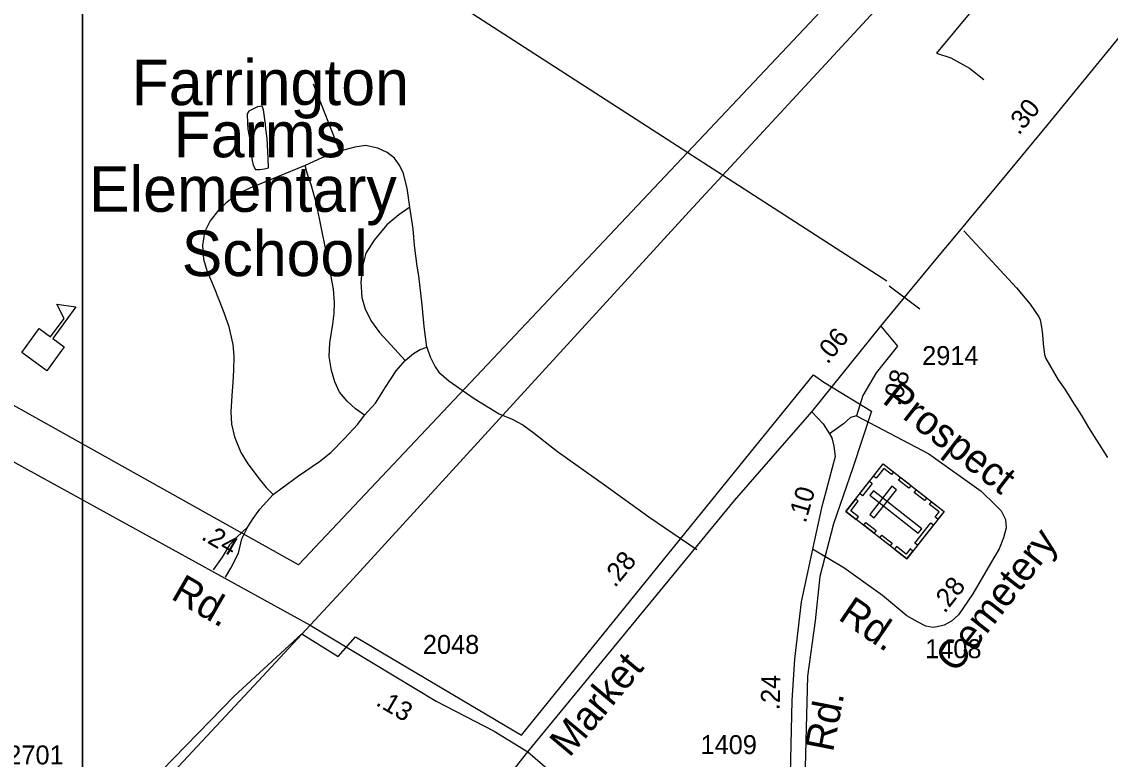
# Model space of a CAD drawing. Extents: x 2290055 to 2389491, y 66597 to 237875.
# Drawn here: x 2352149 to 2355737, y 188542 to 190974 of the extents above; entities that cross this region are included whole.
import ezdxf

# ---------------------------------------------------------------- set-up
doc = ezdxf.new("R2010")
doc.units = 0
for name, color, linetype in [('Exist Boundary Political City Limit New', 7, 'Continuous'), ('Exist Boundary Political Urban Extension UEB', 7, 'Continuous'), ('Exist Cultural Cemetery CELL', 7, 'Continuous'), ('Exist Cultural Educational Facility Elementary Label', 7, 'Continuous'), ('Exist Cultural Educational Facility High CELL', 7, 'Continuous'), ('Exist Hydrographic Pond Under 1500 Sq Ft', 7, 'Continuous'), ('Exist Railroad Mainline', 7, 'Continuous'), ('Exist Road Non-System Type 51', 7, 'Continuous'), ('Exist Road Primary US Attributed', 7, 'Continuous'), ('Exist Road Primary US Label', 7, 'Continuous'), ('Exist Road Primary US Mileage Hundredths English Label', 7, 'Continuous'), ('Exist Road Primary US Structure Ovrhead Sign CELL', 7, 'Continuous'), ('Exist Road Primary US Structure Ovrhead Sign Number Label', 7, 'Continuous'), ('Exist Road Secondary Mileage Hundredths English Label', 7, 'Continuous'), ('Exist Road Secondary Type 51 Attributed', 7, 'Continuous'), ('Exist Road Secondary Type 51 Label', 7, 'Continuous'), ('Exist Road Secondary Type 51 Number Label', 7, 'Continuous'), ('Map Preparation Boundary City Limit Buffer Line', 7, 'Continuous'), ('Map Preparation Inset Cut Line', 7, 'Continuous')]:
    doc.layers.add(name, color=color, linetype=linetype)

msp = doc.modelspace()

# ---------------------------------------------------------------- linework, layer by layer
at = {"layer": 'Exist Boundary Political City Limit New'}
for points in [[(2345664.5, 184760.8), (2347248, 185524.5), (2348111.2, 185943.3), (2348393.5, 186084.6), (2348435, 186009.8), (2348720.8, 186156.4), (2348684.8, 186234.3), (2349699, 186699.7), (2350796.5, 187239.9), (2351525.5, 187600), (2352028.5, 187971.4), (2352411.8, 188300.9), (2352848.8, 188750.1), (2353072.5, 188955.3), (2353192, 188880.7), (2353248.5, 188945.5), (2353796, 188621.6), (2354549.8, 189552.5), (2354758.5, 189809.2), (2354792.8, 189786.1), (2354949.5, 189689.8)], [(2354949.5, 189689.8), (2354887.8, 189503.5), (2354824.2, 189318.7), (2354779.8, 189145.2), (2354764.5, 188999), (2354738.5, 188816.1), (2354729.8, 188473.1), (2354723.8, 188124.3), (2354709, 187783.7), (2354691.2, 187003.8), (2354688.2, 186583.9), (2354691.2, 186439), (2355465.8, 186318.3), (2356467.2, 186175.9)]]:
    msp.add_lwpolyline(points, dxfattribs=at)
at = {"layer": 'Exist Boundary Political Urban Extension UEB'}
msp.add_lwpolyline([(2355844.2, 192135.8), (2353061.3, 189182.8), (2351226.3, 190210.2), (2349410.4, 191209.8), (2348905.4, 191500.8)], dxfattribs=at)
at = {"layer": 'Exist Cultural Cemetery CELL'}
for points in [[(2354865.6, 189359.6), (2354988.3, 189516.3), (2355188.8, 189359.4), (2355066.1, 189202.6)], [(2355022.5, 189489.6), (2355015.5, 189480.7), (2354990.1, 189500.5), (2354965.2, 189468.6), (2354956.4, 189475.5), (2354988.4, 189516.3)], [(2354911.2, 189417.9), (2354943.2, 189458.7), (2354952.2, 189451.6), (2354920.2, 189410.8)], [(2354944.3, 189349.7), (2354959, 189338.2), (2355031.6, 189430.9), (2355016.9, 189442.4)], [(2355073, 189435.6), (2355038.9, 189462.3), (2355045.9, 189471.3), (2355080, 189444.6)], [(2354955.9, 189427.3), (2354944.3, 189412.6), (2355104, 189287.6), (2355115.5, 189302.3)], [(2355124.9, 189394.9), (2355090.8, 189421.6), (2355097.8, 189430.6), (2355131.9, 189403.9)], [(2354899.7, 189332.8), (2354906.7, 189341.8), (2354881.3, 189361.6), (2354906.3, 189393.6), (2354897.6, 189400.4), (2354865.6, 189359.6)], [(2355168.4, 189333.3), (2355159.3, 189340.3), (2355172.9, 189357.7), (2355141.1, 189382.6), (2355147.9, 189391.3), (2355188.8, 189359.4)], [(2354958.1, 189287.1), (2354924, 189313.8), (2354931, 189322.8), (2354965.1, 189296.1)], [(2355092.5, 189254.9), (2355144.8, 189321.7), (2355153.7, 189314.7), (2355101.4, 189247.9)], [(2355011, 189245.7), (2354976.9, 189272.4), (2354983.9, 189281.3), (2355018, 189254.6)], [(2355086.4, 189228.7), (2355077.4, 189235.7), (2355063.8, 189218.4), (2355032, 189243.3), (2355025.1, 189234.6), (2355066, 189202.6)]]:
    msp.add_lwpolyline(points, close=True, dxfattribs=at)
at = {"layer": 'Exist Cultural Educational Facility High CELL'}
msp.add_lwpolyline([(2352149.1, 189883.2), (2352206.7, 189962.3), (2352243.9, 189935.3), (2352288.1, 189996), (2352264.3, 190043.3), (2352327.2, 190033.6), (2352251.7, 189929.6), (2352288.9, 189902.5), (2352231.3, 189823.4)], close=True, dxfattribs=at)
at = {"layer": 'Exist Hydrographic Pond Under 1500 Sq Ft'}
msp.add_lwpolyline([(2352933.9, 190486.7), (2352949.4, 190488.8), (2352962.2, 190492.4), (2352961.4, 190524.4), (2352957.4, 190589), (2352953.2, 190621.4), (2352951.9, 190636.7), (2352945.2, 190683.2), (2352940.9, 190695.2), (2352925.9, 190693.1), (2352897.4, 190679.6), (2352891.7, 190669.9), (2352892.4, 190638.3), (2352893.9, 190620), (2352901.7, 190579.6), (2352903.9, 190548.2), (2352908.2, 190516.1), (2352911.7, 190500.7), (2352918.7, 190487.2), (2352933.9, 190486.7)], dxfattribs=at)
at = {"layer": 'Exist Railroad Mainline'}
for points in [[(2359484.9, 195926.7), (2358700.6, 195079.3), (2358614.8, 194985.6), (2357431.2, 193692.5), (2356562.3, 192743.6), (2355994.4, 192135.8), (2355925.4, 192062), (2355355.7, 191437.5), (2354348.6, 190348.9), (2353627.6, 189560.2), (2353228.7, 189124.3), (2353099.4, 188984.3)], [(2353099.4, 188984.3), (2352929.4, 188800.3), (2352572.4, 188417.9), (2352427.8, 188282.2), (2352232.3, 188114.3), (2352065.8, 187975.7), (2351787.8, 187768.4), (2351651.3, 187677), (2351485.4, 187572.7), (2351268.1, 187447.9), (2351078, 187350.4), (2350964, 187295.7), (2350928.8, 187278.6)]]:
    msp.add_lwpolyline(points, dxfattribs=at)
at = {"layer": 'Exist Road Non-System Type 51'}
msp.add_line((2353197.6, 190547.3), (2353110.3, 190767.8), dxfattribs=at)
for points in [[(2355627.7, 191475.9), (2355581.1, 191418.3), (2355550, 191353), (2355528.2, 191293.9), (2355484.7, 191237.9), (2355282.5, 191013.9), (2355164.4, 190870.8)], [(2355164.4, 190870.8), (2355211, 190855.2), (2355273.2, 190821), (2355319.9, 190783.6)], [(2353427.9, 190362.8), (2353419.1, 190425), (2353406, 190477.4), (2353392.9, 190502.6), (2353377.7, 190524.4), (2353353.7, 190542.9), (2353322, 190557.1), (2353281.7, 190565.9), (2353246.7, 190560.4), (2353197.6, 190547.3), (2353137.6, 190525.5), (2353083.1, 190500.4)], [(2353083.1, 190500.4), (2352991.4, 190462.2), (2352935.8, 190439.2), (2352900.8, 190425), (2352861.6, 190406.5), (2352822.3, 190377), (2352797.2, 190353), (2352769.9, 190318.1), (2352751.4, 190279.9), (2352744.8, 190236.2), (2352748.1, 190191.4), (2352759, 190153.8), (2352783, 190097), (2352811.4, 190023.9), (2352829.9, 189972.6), (2352844.1, 189910.3), (2352847.4, 189871), (2352846.3, 189825.2), (2352844.1, 189784.8), (2352840.8, 189741.7), (2352837.6, 189688.2), (2352839.7, 189646.7), (2352849.6, 189605.2), (2352871.4, 189553.9), (2352894.3, 189516.8), (2352931.4, 189466.6), (2352954.3, 189438.2), (2352977.2, 189415.3)], [(2353278.4, 189676.2), (2353248.9, 189698), (2353221.6, 189723.1), (2353196.5, 189752.6), (2353180.2, 189786.4), (2353169.3, 189823.6), (2353161.6, 189870.5), (2353163.8, 189915.3), (2353173.6, 189976.4), (2353178, 190012.4), (2353179.1, 190048.4), (2353175.8, 190092.1), (2353164.9, 190152.1), (2353136.5, 190292.4), (2353120.2, 190373.2), (2353103.8, 190433.2), (2353089.6, 190474.7), (2353083.1, 190500.4)], [(2353427.9, 190362.8), (2353391.9, 190337.2), (2353352.6, 190304.4), (2353310, 190254.2), (2353282.7, 190210.5), (2353271.8, 190166.9), (2353266.4, 190115.6), (2353269.6, 190064.3), (2353280.6, 190026.1), (2353301.3, 189985.7), (2353327.5, 189949.6), (2353366.8, 189907.1), (2353412.6, 189857.4)], [(2353483.5, 189901.1), (2353474.8, 189968.7), (2353468.2, 190040.8), (2353457.3, 190135.8), (2353451.9, 190168.5), (2353443.1, 190236.2), (2353438.8, 190290.8), (2353427.9, 190362.8)], [(2355253.7, 190284.9), (2355427.6, 190096.3), (2355472.6, 190042.3), (2355501, 190001.2), (2355505.2, 189991.4), (2355506.8, 189985.6), (2355511, 189960.8), (2355513, 189941.8), (2355515.9, 189913.4), (2355520.3, 189877.3), (2355524.3, 189863.5), (2355564.8, 189793.8), (2355586.7, 189762.9), (2355615.5, 189716.2), (2355626, 189699.8), (2355641.6, 189675.2), (2355662.1, 189642), (2355676.2, 189618.8), (2355691.4, 189594.6), (2355727.1, 189537.2)], [(2353412.6, 189857.4), (2353439.9, 189880.3), (2353461.7, 189893.4), (2353483.5, 189901.1)], [(2353483.5, 189901.1), (2353495.5, 189868.9), (2353511.9, 189836.1), (2353523.9, 189818.6), (2353556.6, 189790.3), (2353639.5, 189731.9), (2353722.5, 189681.6), (2353765, 189663.1), (2353799.9, 189644.5), (2353833.8, 189620.5), (2353914.5, 189557.2), (2354069.5, 189446.9), (2354215.7, 189341.6), (2354374, 189233.8)], [(2353278.4, 189676.2), (2353314.4, 189716.6), (2353348.2, 189769), (2353383.1, 189822.5), (2353412.6, 189857.4)], [(2352977.2, 189415.3), (2353006.7, 189437.1), (2353061.2, 189476.4), (2353130, 189523.4), (2353167.1, 189553.9), (2353211.8, 189598.7), (2353256.6, 189646.7), (2353278.4, 189676.2)], [(2352893.9, 189308), (2352911.8, 189335.6), (2352933.6, 189367.3), (2352977.2, 189415.3)], [(2352893.9, 189308), (2352857.8, 189274.7), (2352833.2, 189249.4), (2352809.2, 189209), (2352779.8, 189167.2)], [(2352820, 189142.9), (2352838.3, 189171.8), (2352863.3, 189221.8), (2352874.5, 189269.1), (2352893.9, 189308)]]:
    msp.add_lwpolyline(points, dxfattribs=at)
at = {"layer": 'Exist Road Primary US Attributed'}
for points in [[(2354980.5, 189970), (2355156.7, 190183.4), (2355246.7, 190291.4), (2355287.3, 190340.4), (2355376.4, 190447.7), (2355533, 190637.9), (2355761.1, 190915.4), (2355974.4, 191174.7)], [(2354752.7, 189687.6), (2354980.5, 189970)], [(2353817.2, 188566.6), (2354497.8, 189395.7), (2354752.7, 189687.6)], [(2351153.4, 186871.4), (2351217.7, 186902.1), (2351487.7, 187031.7), (2351839.2, 187199.5), (2352185.4, 187365.9), (2352627.9, 187574.5), (2352972.5, 187742.3), (2353118.6, 187819.3), (2353222.1, 187894.2), (2353302.5, 187967.2), (2353325.9, 187992.3), (2353381, 188049.9), (2353440.9, 188120.7), (2353619.1, 188315.3), (2353817.2, 188566.6)]]:
    msp.add_lwpolyline(points, dxfattribs=at)
at = {"layer": 'Exist Road Primary US Structure Ovrhead Sign CELL'}
msp.add_line((2355008, 190103.2), (2355109.4, 190027.7), dxfattribs=at)
at = {"layer": 'Exist Road Primary US Structure Ovrhead Sign Number Label'}
msp.add_line((2354999.9, 190119), (2353586.6, 191031.5), dxfattribs=at)
at = {"layer": 'Exist Road Secondary Type 51 Attributed'}
msp.add_line((2352114.3, 189527.4), (2353099.4, 188984.3), dxfattribs=at)
for points in [[(2354980.5, 189970), (2355035.7, 189904.4), (2354964.9, 189816.4), (2354920.9, 189741.9), (2354900.8, 189674)], [(2354752.7, 189687.6), (2354789.9, 189648.2), (2354811.1, 189614.8)], [(2354900.8, 189674), (2354880.7, 189668.8), (2354857.2, 189648.6), (2354811.1, 189614.8)], [(2354900.8, 189674), (2355138.5, 189548.8), (2355311.3, 189426.4), (2355358.8, 189380.3), (2355377.5, 189361.5), (2355391.9, 189332.7), (2355393.4, 189305.3), (2355384.7, 189272.2), (2355370.3, 189236.2), (2355342.2, 189187.6)], [(2354811.1, 189614.8), (2354819.2, 189602.1), (2354826, 189574.1), (2354829.7, 189540.4), (2354800.6, 189428.6), (2354785, 189370.7), (2354755.1, 189234.7)], [(2354755.1, 189234.7), (2354718, 189061.2), (2354695.5, 188872.2), (2354686.9, 188735.8), (2354669.8, 187959.4)], [(2355342.2, 189187.6), (2355283.9, 189087.8), (2355236.4, 189018.7), (2355213.3, 188997.1), (2355188.9, 188984.1), (2355165.8, 188978.3), (2355152.9, 188976.9), (2355128.4, 188981.2), (2355101, 188995.6), (2355065.7, 189015.1), (2354985.8, 189082.1), (2354858.4, 189172.8), (2354755.1, 189234.7)], [(2353099.4, 188984.3), (2353514.5, 188733.3), (2353705.7, 188634.9), (2353817.2, 188566.6)], [(2353817.2, 188566.6), (2354018.2, 188392.3), (2354588.4, 188006.6), (2354669.8, 187959.4)]]:
    msp.add_lwpolyline(points, dxfattribs=at)
at = {"layer": 'Map Preparation Boundary City Limit Buffer Line'}
for points in [[(2345664.5, 184760.8), (2347248, 185524.5), (2348111.2, 185943.3), (2348393.5, 186084.6), (2348435, 186009.8), (2348720.8, 186156.4), (2348684.8, 186234.3), (2349699, 186699.7), (2350796.5, 187239.9), (2351525.5, 187600), (2352028.5, 187971.4), (2352411.8, 188300.9), (2352848.8, 188750.1), (2353072.5, 188955.3), (2353192, 188880.7), (2353248.5, 188945.5), (2353796, 188621.6), (2354549.8, 189552.5), (2354758.5, 189809.2), (2354792.8, 189786.1), (2354949.5, 189689.8)], [(2354949.5, 189689.8), (2354887.8, 189503.5), (2354824.2, 189318.7), (2354779.8, 189145.2), (2354764.5, 188999), (2354738.5, 188816.1), (2354729.8, 188473.1), (2354723.8, 188124.3), (2354709, 187783.7), (2354691.2, 187003.8), (2354688.2, 186583.9), (2354691.2, 186439), (2355465.8, 186318.3), (2356467.2, 186175.9)]]:
    msp.add_lwpolyline(points, dxfattribs=at)
at = {"layer": 'Map Preparation Inset Cut Line'}
for points in [[(2334313.2, 182878.6), (2352349.2, 182878.6), (2352349.2, 192135.8), (2334313.2, 192135.8)], [(2352349.2, 185563.7), (2371494.9, 185563.7), (2371494.9, 192135.8), (2352349.2, 192135.8)]]:
    msp.add_lwpolyline(points, close=True, dxfattribs=at)

# ---------------------------------------------------------------- texts
at = {"layer": 'Exist Cultural Educational Facility Elementary Label'}
for s, p in [('Farrington ', (2352510.8, 190699)), ('Farms', (2352649.4, 190527.2)), ('Elementary', (2352370.6, 190347.3)), ('School', (2352676.1, 190135.4))]:
    msp.add_text(s, height=150, dxfattribs=at).set_placement(p)
at = {"layer": 'Exist Road Primary US Label'}
msp.add_text('Market', height=95, rotation=50.1302, dxfattribs=at).set_placement((2353953.9, 188545.3))
at = {"layer": 'Exist Road Primary US Mileage Hundredths English Label'}
for s, rotation, p in [('.30', 50.4122, (2355435.5, 190597.7)), ('.06', 50.4046, (2354804.9, 189842.4)), ('.28', 50.2564, (2354103.9, 189105.7))]:
    msp.add_text(s, height=62.5, rotation=rotation, dxfattribs=at).set_placement(p)
at = {"layer": 'Exist Road Secondary Mileage Hundredths English Label'}
for s, rotation, p in [('.08', 73.8367, (2355044.1, 189704.4)), ('.10', 73.8367, (2354732.6, 189318.4)), ('.24', 329.7286, (2352737.5, 189268.9)), ('.28', 51.9458, (2355191.1, 189020.9)), ('.24', 88.7413, (2354646.9, 188703.6)), ('.13', 329.7286, (2353312.7, 188722.2))]:
    msp.add_text(s, height=62.5, rotation=rotation, dxfattribs=at).set_placement(p)
at = {"layer": 'Exist Road Secondary Type 51 Label'}
for s, rotation, p in [('Prospect', 322.1501, (2354981.7, 189720.1)), ('Cemetery', 51.9458, (2355227.7, 188822.9)), ('Rd.', 330.0289, (2352636.8, 189073.2)), ('Rd.', 325.7037, (2354836, 189005)), ('Rd.', 78.8757, (2354822.4, 188563.3))]:
    msp.add_text(s, height=95, rotation=rotation, dxfattribs=at).set_placement(p)
at = {"layer": 'Exist Road Secondary Type 51 Number Label'}
for s, p in [('2914', (2355116.7, 189842)), ('2048', (2353470.9, 188889.5)), ('1408', (2355126.5, 188875.3)), ('1409', (2354386.1, 188559)), ('2701', (2352101, 188525.1))]:
    msp.add_text(s, height=62.5, dxfattribs=at).set_placement(p)

doc.saveas('drawing.dxf')
